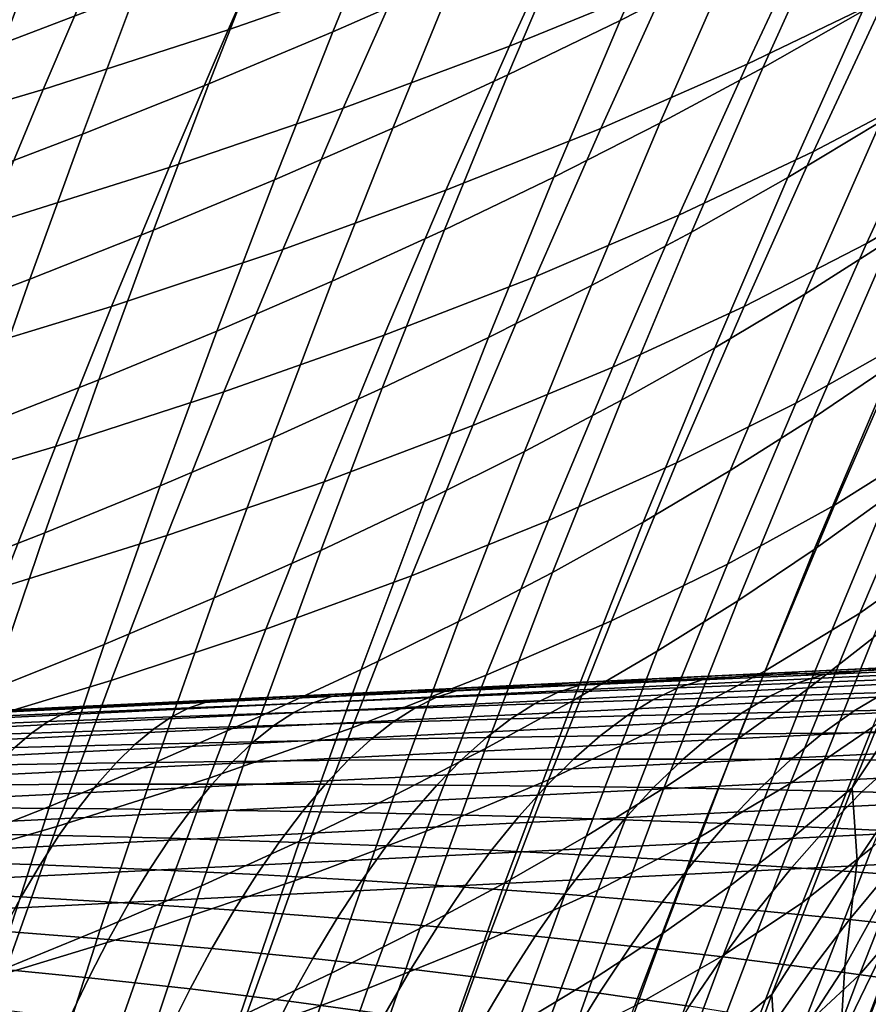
# Model space of a CAD drawing. Header units: metres. Extents: x -248 to 28, y -28 to 28.
# Tile 362 of 507: x -28 to -25.91, y 9.96 to 12.38. Entities that reach past the tile are written whole.
import ezdxf

# ---------------------------------------------------------------- set-up
doc = ezdxf.new("R2010")
doc.units = ezdxf.units.M
doc.layers.add('solid_10_061_053_XXX', color=7, linetype='CONTINUOUS')

msp = doc.modelspace()

# ---------------------------------------------------------------- linework, layer by layer
at = {"layer": 'solid_10_061_053_XXX'}
for points in [[(-26.252068, 12.515944, 111.544289), (-26.078989, 12.896651, 111.322067), (-26.355053, 12.75493, 111.047905), (-26.520475, 12.378704, 111.267479)], [(-26.8927, 12.850062, 47.279606), (-27.048893, 12.508195, 46.884174), (-27.484743, 12.355762, 48.008369), (-27.336197, 12.691587, 48.397064)], [(-26.929312, 12.482173, 110.518089), (-26.777132, 12.841582, 110.295685), (-27.082251, 12.706531, 110.043205), (-27.227079, 12.351056, 110.262833)], [(-26.235769, 12.831895, 44.610741), (-26.404284, 12.474142, 44.216721), (-26.792763, 12.315752, 45.363586), (-26.632483, 12.666847, 45.751392)], [(-25.688147, 12.810288, 41.902645), (-25.869345, 12.435276, 41.51194), (-26.208496, 12.271211, 42.677715), (-26.036047, 12.638906, 43.062801)], [(-25.925047, 12.401578, 112.334122), (-25.738909, 12.800901, 112.115463), (-25.991474, 12.656664, 111.827026), (-26.169832, 12.262262, 112.043198)], [(-27.71225, 12.447127, 109.558487), (-27.580671, 12.787477, 109.3367), (-27.912163, 12.659609, 109.107681), (-28.036722, 12.32269, 109.326599)], [(-26.520475, 12.378704, 111.267479), (-26.355053, 12.75493, 111.047905), (-26.638563, 12.616784, 110.779839), (-26.79648, 12.244904, 110.996788)], [(-27.227079, 12.351056, 110.262833), (-27.082251, 12.706531, 110.043205), (-27.394026, 12.57506, 109.797409), (-27.531654, 12.223393, 110.014282)], [(-27.336197, 12.691587, 48.397064), (-27.484743, 12.355762, 48.008369), (-27.939739, 12.209392, 49.123299), (-27.798414, 12.539412, 49.50526)], [(-28.036722, 12.32269, 109.326599), (-27.912163, 12.659609, 109.107681), (-28.24958, 12.535308, 108.885788), (-28.367262, 12.201701, 109.101868)], [(-26.632483, 12.666847, 45.751392), (-26.792763, 12.315752, 45.363586), (-27.201357, 12.1635, 46.502605), (-27.048893, 12.508195, 46.884174)], [(-26.169832, 12.262262, 112.043198), (-25.991474, 12.656664, 111.827026), (-26.252068, 12.515944, 111.544289), (-26.422792, 12.126323, 111.757996)], [(-26.036047, 12.638906, 43.062801), (-26.208496, 12.271211, 42.677715), (-26.568392, 12.113489, 43.837307), (-26.404284, 12.474142, 44.216721)], [(-26.79648, 12.244904, 110.996788), (-26.638563, 12.616784, 110.779839), (-26.929312, 12.482173, 110.518089), (-27.079866, 12.114504, 110.732407)], [(-25.551035, 12.605927, 40.340805), (-25.735863, 12.220099, 39.960381), (-26.045383, 12.057173, 41.136559), (-25.869345, 12.435276, 41.51194)], [(-27.531654, 12.223393, 110.014282), (-27.394026, 12.57506, 109.797409), (-27.71225, 12.447127, 109.558487), (-27.842823, 12.099144, 109.772621)], [(-27.798414, 12.539412, 49.50526), (-27.939739, 12.209392, 49.123299), (-28.413588, 12.068931, 50.228271), (-28.279064, 12.393374, 50.603516)], [(-25.879496, 12.130326, 112.842651), (-25.688648, 12.544305, 112.630486), (-25.925047, 12.401578, 112.334122), (-26.108164, 11.992833, 112.543991)], [(-27.048893, 12.508195, 46.884174), (-27.201357, 12.1635, 46.502605), (-27.629808, 12.017218, 47.63306), (-27.484743, 12.355762, 48.008369)], [(-26.422792, 12.126323, 111.757996), (-26.252068, 12.515944, 111.544289), (-26.520475, 12.378704, 111.267479), (-26.683706, 11.993719, 111.478714)], [(-27.079866, 12.114504, 110.732407), (-26.929312, 12.482173, 110.518089), (-27.227079, 12.351056, 110.262833), (-27.370419, 11.987466, 110.474548)], [(-26.404284, 12.474142, 44.216721), (-26.568392, 12.113489, 43.837307), (-26.948935, 11.961868, 44.989895), (-26.792763, 12.315752, 45.363586)], [(-27.842823, 12.099144, 109.772621), (-27.71225, 12.447127, 109.558487), (-28.036722, 12.32269, 109.326599), (-28.160385, 11.978267, 109.538025)], [(-25.869345, 12.435276, 41.51194), (-26.045383, 12.057173, 41.136559), (-26.376135, 11.900538, 42.307453), (-26.208496, 12.271211, 42.677715)], [(-26.108164, 11.992833, 112.543991), (-25.925047, 12.401578, 112.334122), (-26.169832, 12.262262, 112.043198), (-26.34536, 11.858602, 112.250763)], [(-25.447674, 12.389557, 38.779743), (-25.635725, 11.992373, 38.410351), (-25.915127, 11.831046, 39.595448), (-25.735863, 12.220099, 39.960381)], [(-26.683706, 11.993719, 111.478714), (-26.520475, 12.378704, 111.267479), (-26.79648, 12.244904, 110.996788), (-26.95236, 11.864416, 111.205559)], [(-27.484743, 12.355762, 48.008369), (-27.629808, 12.017218, 47.63306), (-28.077812, 11.876752, 48.754246), (-27.939739, 12.209392, 49.123299)], [(-27.370419, 11.987466, 110.474548), (-27.227079, 12.351056, 110.262833), (-27.531654, 12.223393, 110.014282), (-27.667921, 11.86375, 110.223404)], [(-26.792763, 12.315752, 45.363586), (-26.948935, 11.961868, 44.989895), (-27.349993, 11.81612, 46.13467), (-27.201357, 12.1635, 46.502605)], [(-26.208496, 12.271211, 42.677715), (-26.376135, 11.900538, 42.307453), (-26.728016, 11.749961, 43.472229), (-26.568392, 12.113489, 43.837307)], [(-25.854515, 11.841828, 113.351852), (-25.659569, 12.271116, 113.146439), (-25.879496, 12.130326, 112.842651), (-26.066792, 11.706588, 113.045944)], [(-26.95236, 11.864416, 111.205559), (-26.79648, 12.244904, 110.996788), (-27.079866, 12.114504, 110.732407), (-27.228535, 11.738374, 110.938728)], [(-26.34536, 11.858602, 112.250763), (-26.169832, 12.262262, 112.043198), (-26.422792, 12.126323, 111.757996), (-26.590864, 11.727597, 111.963257)], [(-27.667921, 11.86375, 110.223404), (-27.531654, 12.223393, 110.014282), (-27.842823, 12.099144, 109.772621), (-27.97216, 11.743319, 109.979179)], [(-25.735863, 12.220099, 39.960381), (-25.915127, 11.831046, 39.595448), (-26.21623, 11.675941, 40.77618), (-26.045383, 12.057173, 41.136559)], [(-27.939739, 12.209392, 49.123299), (-28.077812, 11.876752, 48.754246), (-28.545069, 11.741954, 49.865471), (-28.413588, 12.068931, 50.228271)], [(-27.201357, 12.1635, 46.502605), (-27.349993, 11.81612, 46.13467), (-27.771303, 11.67608, 47.270901), (-27.629808, 12.017218, 47.63306)], [(-26.590864, 11.727597, 111.963257), (-26.422792, 12.126323, 111.757996), (-26.683706, 11.993719, 111.478714), (-26.84446, 11.599784, 111.681679)], [(-26.066792, 11.706588, 113.045944), (-25.879496, 12.130326, 112.842651), (-26.108164, 11.992833, 112.543991), (-26.287941, 11.574489, 112.745155)], [(-27.97216, 11.743319, 109.979179), (-27.842823, 12.099144, 109.772621), (-28.160385, 11.978267, 109.538025), (-28.28293, 11.626129, 109.742027)], [(-27.228535, 11.738374, 110.938728), (-27.079866, 12.114504, 110.732407), (-27.370419, 11.987466, 110.474548), (-27.512016, 11.615557, 110.678429)], [(-26.568392, 12.113489, 43.837307), (-26.728016, 11.749961, 43.472229), (-27.100927, 11.605203, 44.630051), (-26.948935, 11.961868, 44.989895)], [(-26.045383, 12.057173, 41.136559), (-26.21623, 11.675941, 40.77618), (-26.538931, 11.526827, 41.95171), (-26.376135, 11.900538, 42.307453)], [(-27.629808, 12.017218, 47.63306), (-27.771303, 11.67608, 47.270901), (-28.212559, 11.541601, 48.397884), (-28.077812, 11.876752, 48.754246)], [(-27.512016, 11.615557, 110.678429), (-27.370419, 11.987466, 110.474548), (-27.667921, 11.86375, 110.223404), (-27.802586, 11.495925, 110.424858)], [(-26.84446, 11.599784, 111.681679), (-26.683706, 11.993719, 111.478714), (-26.95236, 11.864416, 111.205559), (-27.105928, 11.475124, 111.406235)], [(-26.287941, 11.574489, 112.745155), (-26.108164, 11.992833, 112.543991), (-26.34536, 11.858602, 112.250763), (-26.517746, 11.445497, 112.449806)], [(-25.635725, 11.992373, 38.410351), (-25.817789, 11.591869, 38.056587), (-26.088799, 11.438752, 39.245667), (-25.915127, 11.831046, 39.595448)], [(-25.849699, 11.535002, 113.860962), (-25.651327, 11.980246, 113.662567), (-25.854515, 11.841828, 113.351852), (-26.045347, 11.402452, 113.548309)], [(-26.948935, 11.961868, 44.989895), (-27.100927, 11.605203, 44.630051), (-27.49474, 11.466042, 45.780106), (-27.349993, 11.81612, 46.13467)], [(-26.376135, 11.900538, 42.307453), (-26.538931, 11.526827, 41.95171), (-26.883125, 11.383473, 43.121189), (-26.728016, 11.749961, 43.472229)], [(-27.802586, 11.495925, 110.424858), (-27.667921, 11.86375, 110.223404), (-27.97216, 11.743319, 109.979179), (-28.100027, 11.379442, 110.178207)], [(-27.105928, 11.475124, 111.406235), (-26.95236, 11.864416, 111.205559), (-27.228535, 11.738374, 110.938728), (-27.375053, 11.353583, 111.137115)], [(-26.517746, 11.445497, 112.449806), (-26.34536, 11.858602, 112.250763), (-26.590864, 11.727597, 111.963257), (-26.755987, 11.31958, 112.160179)], [(-25.915127, 11.831046, 39.595448), (-26.088799, 11.438752, 39.245667), (-26.381853, 11.291541, 40.430477), (-26.21623, 11.675941, 40.77618)], [(-26.045347, 11.402452, 113.548309), (-25.854515, 11.841828, 113.351852), (-26.066792, 11.706588, 113.045944), (-26.250204, 11.272918, 113.240463)], [(-27.349993, 11.81612, 46.13467), (-27.49474, 11.466042, 45.780106), (-27.909178, 11.332318, 46.92165), (-27.771303, 11.67608, 47.270901)], [(-28.100027, 11.379442, 110.178207), (-27.97216, 11.743319, 109.979179), (-28.28293, 11.626129, 109.742027), (-28.404135, 11.266068, 109.93866)], [(-27.375053, 11.353583, 111.137115), (-27.228535, 11.738374, 110.938728), (-27.512016, 11.615557, 110.678429), (-27.651617, 11.235124, 110.874535)], [(-26.728016, 11.749961, 43.472229), (-26.883125, 11.383473, 43.121189), (-27.248714, 11.24565, 44.283775), (-27.100927, 11.605203, 44.630051)], [(-25.56893, 11.751117, 36.86409), (-25.753294, 11.338715, 36.522194), (-25.99383, 11.188059, 37.718098), (-25.817789, 11.591869, 38.056587)], [(-26.755987, 11.31958, 112.160179), (-26.590864, 11.727597, 111.963257), (-26.84446, 11.599784, 111.681679), (-27.002449, 11.196703, 111.876472)], [(-26.250204, 11.272918, 113.240463), (-26.066792, 11.706588, 113.045944), (-26.287941, 11.574489, 112.745155), (-26.464056, 11.146366, 112.937729)], [(-27.771303, 11.67608, 47.270901), (-27.909178, 11.332318, 46.92165), (-28.343931, 11.203891, 48.05397), (-28.212559, 11.541601, 48.397884)], [(-26.21623, 11.675941, 40.77618), (-26.381853, 11.291541, 40.430477), (-26.696852, 11.150012, 41.610165), (-26.538931, 11.526827, 41.95171)], [(-25.864542, 11.208758, 114.369232), (-25.663481, 11.670597, 114.178101), (-25.849699, 11.535002, 113.860962), (-26.043362, 11.07935, 114.050339)], [(-27.651617, 11.235124, 110.874535), (-27.512016, 11.615557, 110.678429), (-27.802586, 11.495925, 110.424858), (-27.935402, 11.119711, 110.61869)], [(-27.100927, 11.605203, 44.630051), (-27.248714, 11.24565, 44.283775), (-27.635565, 11.11314, 45.438648), (-27.49474, 11.466042, 45.780106)], [(-27.002449, 11.196703, 111.876472), (-26.84446, 11.599784, 111.681679), (-27.105928, 11.475124, 111.406235), (-27.256912, 11.076831, 111.598892)], [(-25.817789, 11.591869, 38.056587), (-25.99383, 11.188059, 37.718098), (-26.25684, 11.043204, 38.91069), (-26.088799, 11.438752, 39.245667)], [(-26.464056, 11.146366, 112.937729), (-26.287941, 11.574489, 112.745155), (-26.517746, 11.445497, 112.449806), (-26.686682, 11.022764, 112.640427)], [(-26.538931, 11.526827, 41.95171), (-26.696852, 11.150012, 41.610165), (-27.033689, 11.01394, 42.783886), (-26.883125, 11.383473, 43.121189)], [(-26.043362, 11.07935, 114.050339), (-25.849699, 11.535002, 113.860962), (-26.045347, 11.402452, 113.548309), (-26.231722, 10.952822, 113.735931)], [(-27.935402, 11.119711, 110.61869), (-27.802586, 11.495925, 110.424858), (-28.100027, 11.379442, 110.178207), (-28.226191, 11.007307, 110.369774)], [(-25.535295, 11.495408, 35.323837), (-25.721392, 11.07072, 34.99448), (-25.931183, 10.92299, 36.195667), (-25.753294, 11.338715, 36.522194)], [(-27.256912, 11.076831, 111.598892), (-27.105928, 11.475124, 111.406235), (-27.375053, 11.353583, 111.137115), (-27.519159, 10.959929, 111.327652)], [(-27.49474, 11.466042, 45.780106), (-27.635565, 11.11314, 45.438648), (-28.0434, 10.985789, 46.585056), (-27.909178, 11.332318, 46.92165)], [(-26.686682, 11.022764, 112.640427), (-26.517746, 11.445497, 112.449806), (-26.755987, 11.31958, 112.160179), (-26.917866, 10.902081, 112.348839)], [(-26.088799, 11.438752, 39.245667), (-26.25684, 11.043204, 38.91069), (-26.542221, 10.903934, 40.099117), (-26.381853, 11.291541, 40.430477)], [(-26.231722, 10.952822, 113.735931), (-26.045347, 11.402452, 113.548309), (-26.250204, 11.272918, 113.240463), (-26.429401, 10.829144, 113.426315)], [(-26.883125, 11.383473, 43.121189), (-27.033689, 11.01394, 42.783886), (-27.392265, 10.883102, 43.950787), (-27.248714, 11.24565, 44.283775)], [(-27.519159, 10.959929, 111.327652), (-27.375053, 11.353583, 111.137115), (-27.651617, 11.235124, 110.874535), (-27.788971, 10.845963, 111.062943)], [(-27.909178, 11.332318, 46.92165), (-28.0434, 10.985789, 46.585056), (-28.471901, 10.863463, 47.722271), (-28.343931, 11.203891, 48.05397)], [(-25.753294, 11.338715, 36.522194), (-25.931183, 10.92299, 36.195667), (-26.163813, 10.780956, 37.39452), (-25.99383, 11.188059, 37.718098)], [(-25.898417, 10.86202, 114.875908), (-25.695477, 11.341079, 114.692291), (-25.864542, 11.208758, 114.369232), (-26.060257, 10.736205, 114.551285)], [(-26.917866, 10.902081, 112.348839), (-26.755987, 11.31958, 112.160179), (-27.002449, 11.196703, 111.876472), (-27.157389, 10.784283, 112.063164)], [(-26.381853, 11.291541, 40.430477), (-26.542221, 10.903934, 40.099117), (-26.849869, 10.770029, 41.282516), (-26.696852, 11.150012, 41.610165)], [(-26.429401, 10.829144, 113.426315), (-26.250204, 11.272918, 113.240463), (-26.464056, 11.146366, 112.937729), (-26.636187, 10.708287, 113.121811)], [(-27.788971, 10.845963, 111.062943), (-27.651617, 11.235124, 110.874535), (-27.935402, 11.119711, 110.61869), (-28.06613, 10.7349, 110.80497)], [(-27.248714, 11.24565, 44.283775), (-27.392265, 10.883102, 43.950787), (-27.772442, 10.757287, 45.110031), (-27.635565, 11.11314, 45.438648)], [(-26.060257, 10.736205, 114.551285), (-25.864542, 11.208758, 114.369232), (-26.043362, 11.07935, 114.050339), (-26.231955, 10.613132, 114.23082)], [(-27.157389, 10.784283, 112.063164), (-27.002449, 11.196703, 111.876472), (-27.256912, 11.076831, 111.598892), (-27.405035, 10.669337, 111.783623)], [(-25.99383, 11.188059, 37.718098), (-26.163813, 10.780956, 37.39452), (-26.41922, 10.644389, 38.590179), (-26.25684, 11.043204, 38.91069)], [(-26.696852, 11.150012, 41.610165), (-26.849869, 10.770029, 41.282516), (-27.179678, 10.641274, 42.46003), (-27.033689, 11.01394, 42.783886)], [(-26.636187, 10.708287, 113.121811), (-26.464056, 11.146366, 112.937729), (-26.686682, 11.022764, 112.640427), (-26.85186, 10.590219, 112.822716)], [(-28.06613, 10.7349, 110.80497), (-27.935402, 11.119711, 110.61869), (-28.226191, 11.007307, 110.369774), (-28.35042, 10.626703, 110.553932)], [(-27.635565, 11.11314, 45.438648), (-27.772442, 10.757287, 45.110031), (-28.173939, 10.636349, 46.260864), (-28.0434, 10.985789, 46.585056)], [(-26.231955, 10.613132, 114.23082), (-26.043362, 11.07935, 114.050339), (-26.231722, 10.952822, 113.735931), (-26.41329, 10.492772, 113.914825)], [(-27.405035, 10.669337, 111.783623), (-27.256912, 11.076831, 111.598892), (-27.519159, 10.959929, 111.327652), (-27.660585, 10.557211, 111.510399)], [(-25.721392, 11.07072, 34.99448), (-25.900537, 10.642749, 34.68055), (-26.102562, 10.503986, 35.884129), (-25.931183, 10.92299, 36.195667)], [(-26.25684, 11.043204, 38.91069), (-26.41922, 10.644389, 38.590179), (-26.6973, 10.51308, 39.781776), (-26.542221, 10.903934, 40.099117)], [(-27.033689, 11.01394, 42.783886), (-27.179678, 10.641274, 42.46003), (-27.531548, 10.517451, 43.630802), (-27.392265, 10.883102, 43.950787)], [(-26.85186, 10.590219, 112.822716), (-26.686682, 11.022764, 112.640427), (-26.917866, 10.902081, 112.348839), (-27.0762, 10.474911, 112.529327)], [(-25.898417, 10.86202, 114.875908), (-26.095333, 10.371963, 115.050407), (-25.950577, 10.493724, 115.380257), (-25.746649, 10.990603, 115.204384)], [(-25.746649, 10.990603, 115.204384), (-25.950577, 10.493724, 115.380257), (-25.732588, 10.821054, 115.643852)], [(-27.660585, 10.557211, 111.510399), (-27.519159, 10.959929, 111.327652), (-27.788971, 10.845963, 111.062943), (-27.92382, 10.447872, 111.243713)], [(-26.41329, 10.492772, 113.914825), (-26.231722, 10.952822, 113.735931), (-26.429401, 10.829144, 113.426315), (-26.60405, 10.375096, 113.603607)], [(-25.931183, 10.92299, 36.195667), (-26.102562, 10.503986, 35.884129), (-26.327703, 10.370575, 37.085495), (-26.163813, 10.780956, 37.39452)], [(-27.0762, 10.474911, 112.529327), (-26.917866, 10.902081, 112.348839), (-27.157389, 10.784283, 112.063164), (-27.308996, 10.362329, 112.241852)], [(-26.542221, 10.903934, 40.099117), (-26.6973, 10.51308, 39.781776), (-26.997948, 10.386816, 40.968445), (-26.849869, 10.770029, 41.282516)], [(-27.392265, 10.883102, 43.950787), (-27.531548, 10.517451, 43.630802), (-27.905338, 10.398357, 44.793987), (-27.772442, 10.757287, 45.110031)], [(-26.095333, 10.371963, 115.050407), (-25.898417, 10.86202, 114.875908), (-26.060257, 10.736205, 114.551285), (-26.250252, 10.252797, 114.72438)], [(-27.92382, 10.447872, 111.243713), (-27.788971, 10.845963, 111.062943), (-28.06613, 10.7349, 110.80497), (-28.194525, 10.341287, 110.983757)], [(-25.013748, 10.825345, 162.941177), (-25.005957, 10.830213, 162.853729), (-25.978386, 10.783346, 163.12146), (-32.390041, 10.469682, 164.966141)], [(-32.390041, 10.469682, 164.966141), (-32.367714, 10.45688, 165.045456), (-24.991705, 10.813003, 163.01915), (-25.013748, 10.825345, 162.941177)], [(-26.60405, 10.375096, 113.603607), (-26.429401, 10.829144, 113.426315), (-26.636187, 10.708287, 113.121811), (-26.804014, 10.260075, 113.297485)], [(-26.06575, 10.779227, 159.511383), (-25.978386, 10.783346, 163.12146), (-25.005957, 10.830213, 162.853729), (-25.804422, 10.791822, 159.395966)], [(-25.950577, 10.493724, 115.380257), (-25.937944, 10.314125, 115.814262), (-25.762625, 10.57421, 116.106949), (-25.732588, 10.821054, 115.643852)], [(-32.367714, 10.45688, 165.045456), (-32.34549, 10.435017, 165.122803), (-24.969755, 10.791903, 163.09523), (-24.991705, 10.813003, 163.01915)], [(-32.34549, 10.435017, 165.122803), (-32.323647, 10.404365, 165.19722), (-24.948162, 10.7623, 163.168549), (-24.969755, 10.791903, 163.09523)], [(-26.020706, 10.772322, 159.272003), (-26.127174, 10.775813, 159.489563), (-26.06575, 10.779227, 159.511383), (-25.832737, 10.789778, 159.347473)], [(-25.832737, 10.789778, 159.347473), (-26.06575, 10.779227, 159.511383), (-25.804422, 10.791822, 159.395966)], [(-25.832737, 10.789778, 159.347473), (-25.725245, 10.785242, 159.117035), (-26.020706, 10.772322, 159.272003)], [(-32.390041, 10.469682, 164.966141), (-25.978386, 10.783346, 163.12146), (-32.352154, 10.476161, 164.86937)], [(-31.668543, 10.509192, 161.354492), (-32.124268, 10.487227, 161.47319), (-32.352154, 10.476161, 164.86937), (-25.978386, 10.783346, 163.12146)], [(-31.391169, 10.522559, 161.280121), (-31.668543, 10.509192, 161.354492), (-25.978386, 10.783346, 163.12146)], [(-31.10955, 10.536132, 161.203186), (-31.391169, 10.522559, 161.280121), (-25.978386, 10.783346, 163.12146)], [(-30.823685, 10.54991, 161.123672), (-31.10955, 10.536132, 161.203186), (-25.978386, 10.783346, 163.12146)], [(-30.533573, 10.563891, 161.041626), (-30.823685, 10.54991, 161.123672), (-25.978386, 10.783346, 163.12146)], [(-30.238285, 10.578123, 160.956772), (-30.533573, 10.563891, 161.041626), (-25.978386, 10.783346, 163.12146)], [(-29.93215, 10.592877, 160.867828), (-30.238285, 10.578123, 160.956772), (-25.978386, 10.783346, 163.12146)], [(-29.620775, 10.607884, 160.776077), (-29.93215, 10.592877, 160.867828), (-25.978386, 10.783346, 163.12146)], [(-29.31221, 10.622756, 160.683426), (-29.620775, 10.607884, 160.776077), (-25.978386, 10.783346, 163.12146)], [(-29.014503, 10.637104, 160.591766), (-29.31221, 10.622756, 160.683426), (-25.978386, 10.783346, 163.12146)], [(-28.730865, 10.650774, 160.501816), (-29.014503, 10.637104, 160.591766), (-25.978386, 10.783346, 163.12146)], [(-28.455475, 10.664047, 160.41217), (-28.730865, 10.650774, 160.501816), (-25.978386, 10.783346, 163.12146)], [(-28.188171, 10.67693, 160.322906), (-28.455475, 10.664047, 160.41217), (-25.978386, 10.783346, 163.12146)], [(-28.161636, 10.675237, 160.214584), (-28.188171, 10.67693, 160.322906), (-25.978386, 10.783346, 163.12146), (-27.929005, 10.689422, 160.234116)], [(-27.67807, 10.701516, 160.14592), (-27.929005, 10.689422, 160.234116), (-25.978386, 10.783346, 163.12146)], [(-27.630445, 10.703812, 160.128891), (-27.67807, 10.701516, 160.14592), (-25.978386, 10.783346, 163.12146)], [(-27.436378, 10.713165, 160.058456), (-27.630445, 10.703812, 160.128891), (-25.978386, 10.783346, 163.12146)], [(-27.308996, 10.362329, 112.241852), (-27.157389, 10.784283, 112.063164), (-27.405035, 10.669337, 111.783623), (-27.550024, 10.252446, 111.960487)], [(-27.326649, 10.718439, 160.010101), (-27.436378, 10.713165, 160.058456), (-25.978386, 10.783346, 163.12146), (-27.203268, 10.724401, 159.971603)], [(-26.849869, 10.770029, 41.282516), (-26.997948, 10.386816, 40.968445), (-27.32106, 10.26539, 42.149323), (-27.179678, 10.641274, 42.46003)], [(-27.023846, 10.732986, 159.886871), (-27.203268, 10.724401, 159.971603), (-25.978386, 10.783346, 163.12146), (-26.903374, 10.738854, 159.856247)], [(-26.722893, 10.747406, 159.75914), (-26.903374, 10.738854, 159.856247), (-25.978386, 10.783346, 163.12146), (-26.613092, 10.752846, 159.740936)], [(-26.42395, 10.761686, 159.626755), (-26.613092, 10.752846, 159.740936), (-25.978386, 10.783346, 163.12146), (-26.334213, 10.766287, 159.626083)], [(-26.163813, 10.780956, 37.39452), (-26.327703, 10.370575, 37.085495), (-26.575905, 10.242293, 38.283787), (-26.41922, 10.644389, 38.590179)], [(-26.319132, 10.759137, 159.421646), (-26.42395, 10.761686, 159.626755), (-26.334213, 10.766287, 159.626083), (-26.127174, 10.775813, 159.489563)], [(-26.319132, 10.759137, 159.421646), (-26.020706, 10.772322, 159.272003), (-26.085327, 10.750587, 159.137421), (-26.37834, 10.739115, 159.292709)], [(-26.127174, 10.775813, 159.489563), (-26.334213, 10.766287, 159.626083), (-25.978386, 10.783346, 163.12146), (-26.06575, 10.779227, 159.511383)], [(-26.127174, 10.775813, 159.489563), (-26.020706, 10.772322, 159.272003), (-26.319132, 10.759137, 159.421646)], [(-26.020706, 10.772322, 159.272003), (-25.725245, 10.785242, 159.117035), (-25.795675, 10.761701, 158.976822), (-26.085327, 10.750587, 159.137421)], [(-25.721535, 10.787151, 33.475628), (-25.901264, 10.346676, 33.174904), (-26.072691, 10.21157, 34.38166), (-25.900537, 10.642749, 34.68055)], [(-32.323647, 10.404365, 165.19722), (-32.302448, 10.365302, 165.267792), (-24.927181, 10.724545, 163.23819), (-24.948162, 10.7623, 163.168549)], [(-27.772442, 10.757287, 45.110031), (-27.905338, 10.398357, 44.793987), (-28.30077, 10.283851, 45.948822), (-28.173939, 10.636349, 46.260864)], [(-26.924126, 10.732032, 159.705414), (-27.023846, 10.732986, 159.886871), (-26.903374, 10.738854, 159.856247), (-26.722893, 10.747406, 159.75914)], [(-26.924126, 10.732032, 159.705414), (-26.620333, 10.745704, 159.566086), (-26.674519, 10.727297, 159.442703), (-26.973671, 10.71514, 159.587524)], [(-26.722893, 10.747406, 159.75914), (-26.620333, 10.745704, 159.566086), (-26.924126, 10.732032, 159.705414)], [(-26.620333, 10.745704, 159.566086), (-26.722893, 10.747406, 159.75914), (-26.613092, 10.752846, 159.740936), (-26.42395, 10.761686, 159.626755)], [(-26.620333, 10.745704, 159.566086), (-26.319132, 10.759137, 159.421646), (-26.37834, 10.739115, 159.292709), (-26.674519, 10.727297, 159.442703)], [(-26.42395, 10.761686, 159.626755), (-26.319132, 10.759137, 159.421646), (-26.620333, 10.745704, 159.566086)], [(-26.37834, 10.739115, 159.292709), (-26.085327, 10.750587, 159.137421), (-26.153088, 10.71869, 159.0065), (-26.440487, 10.709392, 159.167084)], [(-26.085327, 10.750587, 159.137421), (-25.795675, 10.761701, 158.976822), (-25.869438, 10.727519, 158.840576), (-26.153088, 10.71869, 159.0065)], [(-32.302448, 10.365302, 165.267792), (-32.282166, 10.318312, 165.333633), (-24.907064, 10.67909, 163.303345), (-24.927181, 10.724545, 163.23819)], [(-27.538765, 10.704028, 159.969315), (-27.630445, 10.703812, 160.128891), (-27.436378, 10.713165, 160.058456), (-27.326649, 10.718439, 160.010101)], [(-27.538765, 10.704028, 159.969315), (-27.23033, 10.718137, 159.839767), (-27.275614, 10.702661, 159.727234), (-27.580153, 10.689867, 159.861969)], [(-27.326649, 10.718439, 160.010101), (-27.23033, 10.718137, 159.839767), (-27.538765, 10.704028, 159.969315)], [(-27.23033, 10.718137, 159.839767), (-27.326649, 10.718439, 160.010101), (-27.203268, 10.724401, 159.971603), (-27.023846, 10.732986, 159.886871)], [(-27.23033, 10.718137, 159.839767), (-26.924126, 10.732032, 159.705414), (-26.973671, 10.71514, 159.587524), (-27.275614, 10.702661, 159.727234)], [(-27.023846, 10.732986, 159.886871), (-26.924126, 10.732032, 159.705414), (-27.23033, 10.718137, 159.839767)], [(-26.973671, 10.71514, 159.587524), (-26.674519, 10.727297, 159.442703), (-26.731438, 10.699636, 159.322357), (-27.025743, 10.689429, 159.472366)], [(-26.674519, 10.727297, 159.442703), (-26.37834, 10.739115, 159.292709), (-26.440487, 10.709392, 159.167084), (-26.731438, 10.699636, 159.322357)], [(-26.440487, 10.709392, 159.167084), (-26.153088, 10.71869, 159.0065), (-26.22266, 10.676835, 158.879379), (-26.504318, 10.67016, 159.044952)], [(-26.250252, 10.252797, 114.72438), (-26.060257, 10.736205, 114.551285), (-26.231955, 10.613132, 114.23082), (-26.415113, 10.136202, 114.402512)], [(-26.153088, 10.71869, 159.0065), (-25.869438, 10.727519, 158.840576), (-25.945129, 10.68292, 158.708466), (-26.22266, 10.676835, 158.879379)], [(-25.869438, 10.727519, 158.840576), (-25.589731, 10.73587, 158.669281), (-25.671926, 10.688406, 158.532227), (-25.945129, 10.68292, 158.708466)], [(-27.849258, 10.689725, 160.094177), (-27.929005, 10.689422, 160.234116), (-27.67807, 10.701516, 160.14592)], [(-27.849258, 10.689725, 160.094177), (-27.538765, 10.704028, 159.969315), (-27.580153, 10.689867, 159.861969), (-27.887108, 10.676775, 159.991852)], [(-27.849258, 10.689725, 160.094177), (-27.630445, 10.703812, 160.128891), (-27.538765, 10.704028, 159.969315)], [(-27.849258, 10.689725, 160.094177), (-27.67807, 10.701516, 160.14592), (-27.630445, 10.703812, 160.128891)], [(-27.580153, 10.689867, 159.861969), (-27.275614, 10.702661, 159.727234), (-27.323214, 10.678784, 159.617172), (-27.62365, 10.667706, 159.756851)], [(-27.275614, 10.702661, 159.727234), (-26.973671, 10.71514, 159.587524), (-27.025743, 10.689429, 159.472366), (-27.323214, 10.678784, 159.617172)], [(-27.025743, 10.689429, 159.472366), (-26.731438, 10.699636, 159.322357), (-26.789911, 10.662905, 159.2052), (-27.079235, 10.655069, 159.360138)], [(-26.804014, 10.260075, 113.297485), (-26.636187, 10.708287, 113.121811), (-26.85186, 10.590219, 112.822716), (-27.01297, 10.147679, 112.996765)], [(-26.731438, 10.699636, 159.322357), (-26.440487, 10.709392, 159.167084), (-26.504318, 10.67016, 159.044952), (-26.789911, 10.662905, 159.2052)], [(-32.282166, 10.318312, 165.333633), (-32.263039, 10.263975, 165.393936), (-24.888052, 10.626477, 163.363235), (-24.907064, 10.67909, 163.303345)], [(-28.196295, 10.663395, 160.11705), (-27.887108, 10.676775, 159.991852), (-27.926857, 10.656206, 159.891525), (-28.232645, 10.644295, 160.021301)], [(-28.161636, 10.675237, 160.214584), (-27.849258, 10.689725, 160.094177), (-27.887108, 10.676775, 159.991852), (-28.196295, 10.663395, 160.11705)], [(-28.161636, 10.675237, 160.214584), (-27.929005, 10.689422, 160.234116), (-27.849258, 10.689725, 160.094177)], [(-27.887108, 10.676775, 159.991852), (-27.580153, 10.689867, 159.861969), (-27.62365, 10.667706, 159.756851), (-27.926857, 10.656206, 159.891525)], [(-27.550024, 10.252446, 111.960487), (-27.405035, 10.669337, 111.783623), (-27.660585, 10.557211, 111.510399), (-27.79907, 10.145227, 111.68544)], [(-27.62365, 10.667706, 159.756851), (-27.323214, 10.678784, 159.617172), (-27.372097, 10.646664, 159.509781), (-27.668291, 10.63769, 159.65419)], [(-27.323214, 10.678784, 159.617172), (-27.025743, 10.689429, 159.472366), (-27.079235, 10.655069, 159.360138), (-27.372097, 10.646664, 159.509781)], [(-26.789911, 10.662905, 159.2052), (-26.504318, 10.67016, 159.044952), (-26.569506, 10.621623, 158.926971), (-26.849636, 10.61729, 159.091873)], [(-26.504318, 10.67016, 159.044952), (-26.22266, 10.676835, 158.879379), (-26.293682, 10.625238, 158.756729), (-26.569506, 10.621623, 158.926971)], [(-26.22266, 10.676835, 158.879379), (-25.945129, 10.68292, 158.708466), (-26.022362, 10.628129, 158.581177), (-26.293682, 10.625238, 158.756729)], [(-25.945129, 10.68292, 158.708466), (-25.671926, 10.688406, 158.532227), (-25.755739, 10.630293, 158.400345), (-26.022362, 10.628129, 158.581177)], [(-28.232645, 10.644295, 160.021301), (-27.926857, 10.656206, 159.891525), (-27.967615, 10.628155, 159.793442), (-28.269867, 10.618065, 159.927597)], [(-27.926857, 10.656206, 159.891525), (-27.62365, 10.667706, 159.756851), (-27.668291, 10.63769, 159.65419), (-27.967615, 10.628155, 159.793442)], [(-27.668291, 10.63769, 159.65419), (-27.372097, 10.646664, 159.509781), (-27.422012, 10.606465, 159.405655), (-27.713848, 10.599975, 159.55452)], [(-27.372097, 10.646664, 159.509781), (-27.079235, 10.655069, 159.360138), (-27.133871, 10.612237, 159.251434), (-27.422012, 10.606465, 159.405655)], [(-27.079235, 10.655069, 159.360138), (-26.789911, 10.662905, 159.2052), (-26.849636, 10.61729, 159.091873), (-27.133871, 10.612237, 159.251434)], [(-26.41922, 10.644389, 38.590179), (-26.575905, 10.242293, 38.283787), (-26.847057, 10.118938, 39.478127), (-26.6973, 10.51308, 39.781776)], [(-32.263039, 10.263975, 165.393936), (-32.245316, 10.202965, 165.447968), (-24.870371, 10.567336, 163.417145), (-24.888052, 10.626477, 163.363235)], [(-28.269867, 10.618065, 159.927597), (-27.967615, 10.628155, 159.793442), (-28.009172, 10.592767, 159.698105), (-28.30777, 10.58484, 159.836426)], [(-27.967615, 10.628155, 159.793442), (-27.668291, 10.63769, 159.65419), (-27.713848, 10.599975, 159.55452), (-28.009172, 10.592767, 159.698105)], [(-27.179678, 10.641274, 42.46003), (-27.32106, 10.26539, 42.149323), (-27.666533, 10.148591, 43.32354), (-27.531548, 10.517451, 43.630802)], [(-26.849636, 10.61729, 159.091873), (-26.569506, 10.621623, 158.926971), (-26.635714, 10.56403, 158.813705), (-26.910307, 10.563028, 158.982941)], [(-26.569506, 10.621623, 158.926971), (-26.293682, 10.625238, 158.756729), (-26.365791, 10.564165, 158.63916), (-26.635714, 10.56403, 158.813705)], [(-26.293682, 10.625238, 158.756729), (-26.022362, 10.628129, 158.581177), (-26.100739, 10.563432, 158.459335), (-26.365791, 10.564165, 158.63916)], [(-25.900537, 10.642749, 34.68055), (-26.072691, 10.21157, 34.38166), (-26.267395, 10.081747, 35.587204), (-26.102562, 10.503986, 35.884129)], [(-26.022362, 10.628129, 158.581177), (-25.755739, 10.630293, 158.400345), (-25.840742, 10.561831, 158.274323), (-26.100739, 10.563432, 158.459335)], [(-25.627718, 10.633918, 30.761217), (-25.814835, 10.170783, 30.473112), (-25.932547, 10.034205, 31.680841), (-25.752981, 10.487361, 31.967802)], [(-28.009172, 10.592767, 159.698105), (-27.713848, 10.599975, 159.55452), (-27.760088, 10.554754, 159.458359), (-28.051313, 10.550221, 159.605988)], [(-27.713848, 10.599975, 159.55452), (-27.422012, 10.606465, 159.405655), (-27.472702, 10.558396, 159.305298), (-27.760088, 10.554754, 159.458359)], [(-27.422012, 10.606465, 159.405655), (-27.133871, 10.612237, 159.251434), (-27.189371, 10.561152, 159.14682), (-27.472702, 10.558396, 159.305298)], [(-27.133871, 10.612237, 159.251434), (-26.849636, 10.61729, 159.091873), (-26.910307, 10.563028, 158.982941), (-27.189371, 10.561152, 159.14682)], [(-26.415113, 10.136202, 114.402512), (-26.231955, 10.613132, 114.23082), (-26.41329, 10.492772, 113.914825), (-26.589706, 10.022148, 114.085091)], [(-27.01297, 10.147679, 112.996765), (-26.85186, 10.590219, 112.822716), (-27.0762, 10.474911, 112.529327), (-27.230698, 10.037881, 112.701736)], [(-25.599609, 10.580642, 26), (-26.100628, 9.276163, 26), (-25.783306, 10.124779, 27.951532), (-25.634405, 10.49606, 28.162867)], [(-25.593922, 10.578334, 25.889374), (-26.094831, 9.274144, 25.889374), (-26.100628, 9.276163, 26), (-25.599609, 10.580642, 26)], [(-25.576677, 10.571204, 25.778681), (-26.07725, 9.267893, 25.778681), (-26.094831, 9.274144, 25.889374), (-25.593922, 10.578334, 25.889374)], [(-26.07725, 9.267893, 25.778681), (-25.576677, 10.571204, 25.778681), (-25.548077, 10.559381, 25.670778), (-26.048088, 9.257527, 25.670778)], [(-25.937944, 10.314125, 115.814262), (-25.968367, 10.054482, 116.27095), (-25.768875, 10.414633, 116.538147), (-25.762625, 10.57421, 116.106949)], [(-32.245316, 10.202965, 165.447968), (-32.229206, 10.136033, 165.495026), (-24.854233, 10.502371, 163.464432), (-24.870371, 10.567336, 163.417145)], [(-28.051313, 10.550221, 159.605988), (-27.760088, 10.554754, 159.458359), (-27.80677, 10.502261, 159.366165), (-28.093824, 10.50074, 159.517609)], [(-27.79907, 10.145227, 111.68544), (-27.660585, 10.557211, 111.510399), (-27.92382, 10.447872, 111.243713), (-28.055918, 10.040644, 111.416924)], [(-27.760088, 10.554754, 159.458359), (-27.472702, 10.558396, 159.305298), (-27.523907, 10.502703, 159.209229), (-27.80677, 10.502261, 159.366165)], [(-27.472702, 10.558396, 159.305298), (-27.189371, 10.561152, 159.14682), (-27.245447, 10.502075, 159.046814), (-27.523907, 10.502703, 159.209229)], [(-27.189371, 10.561152, 159.14682), (-26.910307, 10.563028, 158.982941), (-26.971611, 10.500397, 158.878967), (-27.245447, 10.502075, 159.046814)], [(-26.910307, 10.563028, 158.982941), (-26.635714, 10.56403, 158.813705), (-26.7026, 10.497676, 158.70578), (-26.971611, 10.500397, 158.878967)], [(-26.635714, 10.56403, 158.813705), (-26.365791, 10.564165, 158.63916), (-26.43862, 10.493929, 158.527283), (-26.7026, 10.497676, 158.70578)], [(-26.365791, 10.564165, 158.63916), (-26.100739, 10.563432, 158.459335), (-26.179855, 10.489159, 158.343597), (-26.43862, 10.493929, 158.527283)], [(-26.100739, 10.563432, 158.459335), (-25.840742, 10.561831, 158.274323), (-25.926495, 10.483372, 158.154816), (-26.179855, 10.489159, 158.343597)], [(-26.048088, 9.257527, 25.670778), (-25.548077, 10.559381, 25.670778), (-25.508478, 10.543013, 25.567024), (-26.007715, 9.243176, 25.567024)], [(-25.840742, 10.561831, 158.274323), (-25.585978, 10.559363, 158.084213), (-25.678709, 10.476573, 157.961044), (-25.926495, 10.483372, 158.154816)], [(-26.007715, 9.243176, 25.567024), (-25.508478, 10.543013, 25.567024), (-25.458384, 10.522306, 25.468725), (-25.95664, 9.225022, 25.468725)], [(-32.229206, 10.136033, 165.495026), (-32.214912, 10.064009, 165.534561), (-24.839828, 10.432359, 163.504517), (-24.854233, 10.502371, 163.464432)], [(-28.093824, 10.50074, 159.517609), (-27.80677, 10.502261, 159.366165), (-27.853659, 10.442764, 159.278458), (-28.136486, 10.444575, 159.433365)], [(-27.531548, 10.517451, 43.630802), (-27.666533, 10.148591, 43.32354), (-28.034229, 10.036222, 44.49025), (-27.905338, 10.398357, 44.793987)], [(-27.80677, 10.502261, 159.366165), (-27.523907, 10.502703, 159.209229), (-27.575363, 10.439671, 159.11795), (-27.853659, 10.442764, 159.278458)], [(-27.523907, 10.502703, 159.209229), (-27.245447, 10.502075, 159.046814), (-27.301815, 10.435313, 158.95195), (-27.575363, 10.439671, 159.11795)], [(-27.245447, 10.502075, 159.046814), (-26.971611, 10.500397, 158.878967), (-27.033236, 10.429718, 158.780502), (-27.301815, 10.435313, 158.95195)], [(-26.6973, 10.51308, 39.781776), (-26.847057, 10.118938, 39.478127), (-27.14106, 10.000308, 40.667645), (-26.997948, 10.386816, 40.968445)], [(-26.971611, 10.500397, 158.878967), (-26.7026, 10.497676, 158.70578), (-26.769827, 10.422903, 158.603714), (-27.033236, 10.429718, 158.780502)], [(-26.102562, 10.503986, 35.884129), (-26.267395, 10.081747, 35.587204), (-26.48547, 9.95693, 36.790665), (-26.327703, 10.370575, 37.085495)], [(-25.95664, 9.225022, 25.468725), (-25.458384, 10.522306, 25.468725), (-25.398422, 10.497521, 25.377121), (-25.895506, 9.203294, 25.377121)], [(-27.230698, 10.037881, 112.701736), (-27.0762, 10.474911, 112.529327), (-27.308996, 10.362329, 112.241852), (-27.456982, 9.930651, 112.412605)], [(-26.589706, 10.022148, 114.085091), (-26.41329, 10.492772, 113.914825), (-26.60405, 10.375096, 113.603607), (-26.773811, 9.910609, 113.772438)], [(-26.7026, 10.497676, 158.70578), (-26.43862, 10.493929, 158.527283), (-26.511787, 10.41489, 158.421692), (-26.769827, 10.422903, 158.603714)], [(-26.43862, 10.493929, 158.527283), (-26.179855, 10.489159, 158.343597), (-26.259306, 10.405691, 158.234558), (-26.511787, 10.41489, 158.421692)], [(-26.095333, 10.371963, 115.050407), (-26.285774, 9.871007, 115.215828), (-26.147705, 9.985816, 115.546906), (-25.950577, 10.493724, 115.380257)], [(-26.179855, 10.489159, 158.343597), (-25.926495, 10.483372, 158.154816), (-26.012558, 10.395317, 158.042419), (-26.259306, 10.405691, 158.234558)], [(-25.950577, 10.493724, 115.380257), (-26.147705, 9.985816, 115.546906), (-25.937944, 10.314125, 115.814262)], [(-25.752981, 10.487361, 31.967802), (-25.932547, 10.034205, 31.680841), (-26.073496, 9.903126, 32.889233), (-25.901264, 10.346676, 33.174904)], [(-25.926495, 10.483372, 158.154816), (-25.678709, 10.476573, 157.961044), (-25.771713, 10.38378, 157.845428), (-26.012558, 10.395317, 158.042419)], [(-32.214912, 10.064009, 165.534561), (-32.141762, 9.99076, 165.549393), (-25.683695, 10.315113, 163.773163), (-24.839828, 10.432359, 163.504517)], [(-28.055918, 10.040644, 111.416924), (-27.92382, 10.447872, 111.243713), (-28.194525, 10.341287, 110.983757), (-28.320345, 9.938664, 111.155121)], [(-28.136486, 10.444575, 159.433365), (-27.853659, 10.442764, 159.278458), (-27.900511, 10.376571, 159.195663), (-28.179079, 10.382016, 159.353745)], [(-27.853659, 10.442764, 159.278458), (-27.575363, 10.439671, 159.11795), (-27.626806, 10.369624, 159.031937), (-27.900511, 10.376571, 159.195663)], [(-27.575363, 10.439671, 159.11795), (-27.301815, 10.435313, 158.95195), (-27.358183, 10.361208, 158.862686), (-27.626806, 10.369624, 159.031937)], [(-27.301815, 10.435313, 158.95195), (-27.033236, 10.429718, 158.780502), (-27.094862, 10.351356, 158.688019), (-27.358183, 10.361208, 158.862686)], [(-27.033236, 10.429718, 158.780502), (-26.769827, 10.422903, 158.603714), (-26.837044, 10.340096, 158.508041), (-27.094862, 10.351356, 158.688019)], [(-26.769827, 10.422903, 158.603714), (-26.511787, 10.41489, 158.421692), (-26.584925, 10.327457, 158.322906), (-26.837044, 10.340096, 158.508041)], [(-26.511787, 10.41489, 158.421692), (-26.259306, 10.405691, 158.234558), (-26.338682, 10.313459, 158.132751), (-26.584925, 10.327457, 158.322906)], [(-26.259306, 10.405691, 158.234558), (-26.012558, 10.395317, 158.042419), (-26.098492, 10.298121, 157.937714), (-26.338682, 10.313459, 158.132751)], [(-25.968367, 10.054482, 116.27095), (-25.978775, 9.876458, 116.699577), (-25.745777, 10.359509, 116.936272), (-25.768875, 10.414633, 116.538147)], [(-27.905338, 10.398357, 44.793987), (-28.034229, 10.036222, 44.49025), (-28.423862, 9.92815, 45.648674), (-28.30077, 10.283851, 45.948822)], [(-28.179079, 10.382016, 159.353745), (-27.900511, 10.376571, 159.195663), (-27.947086, 10.30402, 159.118195), (-28.221384, 10.313384, 159.279114)], [(-26.997948, 10.386816, 40.968445), (-27.14106, 10.000308, 40.667645), (-27.457806, 9.8862, 41.851467), (-27.32106, 10.26539, 42.149323)], [(-26.012558, 10.395317, 158.042419), (-25.771713, 10.38378, 157.845428), (-25.864508, 10.28146, 157.737976), (-26.098492, 10.298121, 157.937714)], [(-27.900511, 10.376571, 159.195663), (-27.626806, 10.369624, 159.031937), (-27.677971, 10.292924, 158.951614), (-27.947086, 10.30402, 159.118195)], [(-27.456982, 9.930651, 112.412605), (-27.308996, 10.362329, 112.241852), (-27.550024, 10.252446, 111.960487), (-27.691605, 9.825959, 112.12957)], [(-27.626806, 10.369624, 159.031937), (-27.358183, 10.361208, 158.862686), (-27.414261, 10.28014, 158.77951), (-27.677971, 10.292924, 158.951614)], [(-27.358183, 10.361208, 158.862686), (-27.094862, 10.351356, 158.688019), (-27.156174, 10.265712, 158.602005), (-27.414261, 10.28014, 158.77951)], [(-26.773811, 9.910609, 113.772438), (-26.60405, 10.375096, 113.603607), (-26.804014, 10.260075, 113.297485), (-26.967215, 9.801558, 113.464859)], [(-26.327703, 10.370575, 37.085495), (-26.48547, 9.95693, 36.790665), (-26.726862, 9.836903, 37.991173), (-26.575905, 10.242293, 38.283787)], [(-26.285774, 9.871007, 115.215828), (-26.095333, 10.371963, 115.050407), (-26.250252, 10.252797, 114.72438), (-26.43408, 9.758617, 114.88858)], [(-25.978775, 9.876458, 116.699577), (-25.957111, 9.815974, 117.093208), (-25.905401, 9.94353, 117.090439), (-25.745777, 10.359509, 116.936272)], [(-27.094862, 10.351356, 158.688019), (-26.837044, 10.340096, 158.508041), (-26.903906, 10.249678, 158.419266), (-27.156174, 10.265712, 158.602005)], [(-26.837044, 10.340096, 158.508041), (-26.584925, 10.327457, 158.322906), (-26.65765, 10.232078, 158.231445), (-26.903906, 10.249678, 158.419266)], [(-25.901264, 10.346676, 33.174904), (-26.073496, 9.903126, 32.889233), (-26.237818, 9.777258, 34.097412), (-26.072691, 10.21157, 34.38166)], [(-25.683695, 10.315113, 163.773163), (-32.141762, 9.99076, 165.549393), (-32.115856, 8.974751, 165.914154), (-24.731976, 9.312449, 163.919327)], [(-28.221384, 10.313384, 159.279114), (-27.947086, 10.30402, 159.118195), (-27.993143, 10.225485, 159.046478), (-28.263184, 10.239033, 159.209869)], [(-26.584925, 10.327457, 158.322906), (-26.338682, 10.313459, 158.132751), (-26.417576, 10.212936, 158.038727), (-26.65765, 10.232078, 158.231445)], [(-26.338682, 10.313459, 158.132751), (-26.098492, 10.298121, 157.937714), (-26.183849, 10.192283, 157.841263), (-26.417576, 10.212936, 158.038727)], [(-26.147705, 9.985816, 115.546906), (-26.135956, 9.796415, 115.975426), (-25.968367, 10.054482, 116.27095), (-25.937944, 10.314125, 115.814262)], [(-25.993408, 9.704867, 30.200426), (-25.814835, 10.170783, 30.473112), (-25.72023, 10.313142, 29.266914), (-25.906031, 9.836953, 28.993624)], [(-27.947086, 10.30402, 159.118195), (-27.677971, 10.292924, 158.951614), (-27.728596, 10.209964, 158.877411), (-27.993143, 10.225485, 159.046478)], [(-27.677971, 10.292924, 158.951614), (-27.414261, 10.28014, 158.77951), (-27.469763, 10.192526, 158.702835), (-27.728596, 10.209964, 158.877411)], [(-26.098492, 10.298121, 157.937714), (-25.864508, 10.28146, 157.737976), (-25.956619, 10.170138, 157.639252), (-26.183849, 10.192283, 157.841263)], [(-25.864508, 10.28146, 157.737976), (-25.636887, 10.263496, 157.533722), (-25.736027, 10.146533, 157.432907), (-25.956619, 10.170138, 157.639252)], [(-27.32106, 10.26539, 42.149323), (-27.457806, 9.8862, 41.851467), (-27.797192, 9.776413, 43.028721), (-27.666533, 10.148591, 43.32354)], [(-27.414261, 10.28014, 158.77951), (-27.156174, 10.265712, 158.602005), (-27.216856, 10.173226, 158.522919), (-27.469763, 10.192526, 158.702835)], [(-27.156174, 10.265712, 158.602005), (-26.903906, 10.249678, 158.419266), (-26.97007, 10.152116, 158.33783), (-27.216856, 10.173226, 158.522919)], [(-26.967215, 9.801558, 113.464859), (-26.804014, 10.260075, 113.297485), (-27.01297, 10.147679, 112.996765), (-27.169701, 9.694968, 113.162674)], [(-28.263184, 10.239033, 159.209869), (-27.993143, 10.225485, 159.046478), (-28.038446, 10.141368, 158.980881), (-28.304262, 10.159343, 159.146393)], [(-27.691605, 9.825959, 112.12957), (-27.550024, 10.252446, 111.960487), (-27.79907, 10.145227, 111.68544), (-27.934351, 9.723778, 111.852844)], [(-26.575905, 10.242293, 38.283787), (-26.726862, 9.836903, 37.991173), (-26.991463, 9.721471, 39.187843), (-26.847057, 10.118938, 39.478127)], [(-26.903906, 10.249678, 158.419266), (-26.65765, 10.232078, 158.231445), (-26.729591, 10.129241, 158.147781), (-26.97007, 10.152116, 158.33783)], [(-26.43408, 9.758617, 114.88858), (-26.250252, 10.252797, 114.72438), (-26.415113, 10.136202, 114.402512), (-26.592409, 9.648623, 114.56546)], [(-27.993143, 10.225485, 159.046478), (-27.728596, 10.209964, 158.877411), (-27.778419, 10.12117, 158.809708), (-28.038446, 10.141368, 158.980881)], [(-27.728596, 10.209964, 158.877411), (-27.469763, 10.192526, 158.702835), (-27.524399, 10.098816, 158.633057), (-27.778419, 10.12117, 158.809708)], [(-26.65765, 10.232078, 158.231445), (-26.417576, 10.212936, 158.038727), (-26.495583, 10.10464, 157.952942), (-26.729591, 10.129241, 158.147781)], [(-26.417576, 10.212936, 158.038727), (-26.183849, 10.192283, 157.841263), (-26.268196, 10.078345, 157.753525), (-26.495583, 10.10464, 157.952942)], [(-26.072691, 10.21157, 34.38166), (-26.237818, 9.777258, 34.097412), (-26.425646, 9.656318, 35.304516), (-26.267395, 10.081747, 35.587204)], [(-27.469763, 10.192526, 158.702835), (-27.216856, 10.173226, 158.522919), (-27.276596, 10.074376, 158.451141), (-27.524399, 10.098816, 158.633057)], [(-26.183849, 10.192283, 157.841263), (-25.956619, 10.170138, 157.639252), (-26.047573, 10.050389, 157.549728), (-26.268196, 10.078345, 157.753525)], [(-27.216856, 10.173226, 158.522919), (-26.97007, 10.152116, 158.33783), (-27.035196, 10.04791, 158.26416), (-27.276596, 10.074376, 158.451141)], [(-25.814835, 10.170783, 30.473112), (-25.993408, 9.704867, 30.200426), (-26.104084, 9.578177, 31.408907), (-25.932547, 10.034205, 31.680841)], [(-25.956619, 10.170138, 157.639252), (-25.736027, 10.146533, 157.432907), (-25.833841, 10.020806, 157.341797), (-26.047573, 10.050389, 157.549728)], [(-27.934351, 9.723778, 111.852844), (-27.79907, 10.145227, 111.68544), (-28.055918, 10.040644, 111.416924), (-28.185005, 9.624076, 111.582626)], [(-27.666533, 10.148591, 43.32354), (-27.797192, 9.776413, 43.028721), (-28.159082, 9.670755, 44.198551), (-28.034229, 10.036222, 44.49025)], [(-28.038446, 10.141368, 158.980881), (-27.778419, 10.12117, 158.809708), (-27.827187, 10.026999, 158.74884), (-28.082764, 10.052103, 158.921707)], [(-27.169701, 9.694968, 113.162674), (-27.01297, 10.147679, 112.996765), (-27.230698, 10.037881, 112.701736), (-27.381054, 9.590811, 112.86615)], [(-26.97007, 10.152116, 158.33783), (-26.729591, 10.129241, 158.147781), (-26.800381, 10.019477, 158.072327), (-27.035196, 10.04791, 158.26416)], [(-26.592409, 9.648623, 114.56546), (-26.415113, 10.136202, 114.402512), (-26.589706, 10.022148, 114.085091), (-26.760546, 9.541, 114.24678)], [(-27.778419, 10.12117, 158.809708), (-27.524399, 10.098816, 158.633057), (-27.577892, 9.999492, 158.570541), (-27.827187, 10.026999, 158.74884)], [(-26.847057, 10.118938, 39.478127), (-26.991463, 9.721471, 39.187843), (-27.279171, 9.610441, 40.379799), (-27.14106, 10.000308, 40.667645)], [(-26.729591, 10.129241, 158.147781), (-26.495583, 10.10464, 157.952942), (-26.5723, 9.989125, 157.875854), (-26.800381, 10.019477, 158.072327)], [(-26.100628, 9.276163, 26), (-25.926813, 9.751427, 27.749159), (-25.783306, 10.124779, 27.951532)], [(-26.082706, 9.358291, 28.735685), (-25.906031, 9.836953, 28.993624), (-25.783306, 10.124779, 27.951532), (-25.926813, 9.751427, 27.749159)], [(-27.524399, 10.098816, 158.633057), (-27.276596, 10.074376, 158.451141), (-27.335087, 9.969666, 158.38707), (-27.577892, 9.999492, 158.570541)], [(-26.495583, 10.10464, 157.952942), (-26.268196, 10.078345, 157.753525), (-26.351097, 9.956895, 157.674973), (-26.5723, 9.989125, 157.875854)], [(-27.276596, 10.074376, 158.451141), (-27.035196, 10.04791, 158.26416), (-27.098951, 9.937595, 158.198639), (-27.335087, 9.969666, 158.38707)], [(-26.267395, 10.081747, 35.587204), (-26.425646, 9.656318, 35.304516), (-26.637077, 9.540034, 36.50967), (-26.48547, 9.95693, 36.790665)], [(-26.268196, 10.078345, 157.753525), (-26.047573, 10.050389, 157.549728), (-26.136902, 9.922828, 157.469894), (-26.351097, 9.956895, 157.674973)], [(-28.082764, 10.052103, 158.921707), (-27.827187, 10.026999, 158.74884), (-27.874647, 9.927934, 158.695114), (-28.125868, 9.958149, 158.869293)], [(-27.035196, 10.04791, 158.26416), (-26.800381, 10.019477, 158.072327), (-26.869652, 9.90335, 158.005493), (-27.098951, 9.937595, 158.198639)], [(-26.135956, 9.796415, 115.975426), (-26.166096, 9.524249, 116.425629), (-25.978775, 9.876458, 116.699577), (-25.968367, 10.054482, 116.27095)], [(-26.047573, 10.050389, 157.549728), (-25.833841, 10.020806, 157.341797), (-25.929829, 9.886961, 157.26088), (-26.136902, 9.922828, 157.469894)], [(-27.827187, 10.026999, 158.74884), (-27.577892, 9.999492, 158.570541), (-27.629967, 9.895064, 158.51561), (-27.874647, 9.927934, 158.695114)], [(-27.381054, 9.590811, 112.86615), (-27.230698, 10.037881, 112.701736), (-27.456982, 9.930651, 112.412605), (-27.601057, 9.489059, 112.575508)], [(-26.760546, 9.541, 114.24678), (-26.589706, 10.022148, 114.085091), (-26.773811, 9.910609, 113.772438), (-26.938278, 9.43572, 113.932846)], [(-26.800381, 10.019477, 158.072327), (-26.5723, 9.989125, 157.875854), (-26.647333, 9.866986, 157.807861), (-26.869652, 9.90335, 158.005493)], [(-25.932547, 10.034205, 31.680841), (-26.104084, 9.578177, 31.408907), (-26.238197, 9.456609, 32.618195), (-26.073496, 9.903126, 32.889233)], [(-25.833841, 10.020806, 157.341797), (-25.627111, 9.989598, 157.129898), (-25.729971, 9.849307, 157.048126), (-25.929829, 9.886961, 157.26088)], [(-27.577892, 9.999492, 158.570541), (-27.335087, 9.969666, 158.38707), (-27.392031, 9.859638, 158.331009), (-27.629967, 9.895064, 158.51561)], [(-27.14106, 10.000308, 40.667645), (-27.279171, 9.610441, 40.379799), (-27.589882, 9.503618, 41.566166), (-27.457806, 9.8862, 41.851467)], [(-27.335087, 9.969666, 158.38707), (-27.098951, 9.937595, 158.198639), (-27.161005, 9.821741, 158.141602), (-27.392031, 9.859638, 158.331009)], [(-26.5723, 9.989125, 157.875854), (-26.351097, 9.956895, 157.674973), (-26.432127, 9.828556, 157.606003), (-26.647333, 9.866986, 157.807861)], [(-26.285774, 9.871007, 115.215828), (-26.469215, 9.359476, 115.372192), (-26.337502, 9.467232, 115.704323), (-26.147705, 9.985816, 115.546906)], [(-26.147705, 9.985816, 115.546906), (-26.337502, 9.467232, 115.704323), (-26.135956, 9.796415, 115.975426)]]:
    msp.add_3dface(points, dxfattribs=at)

doc.saveas('drawing.dxf')
